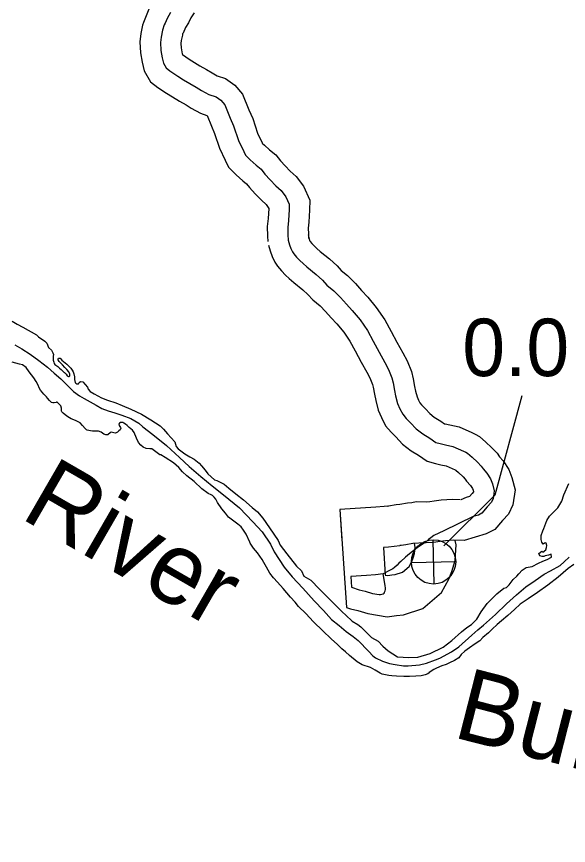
# Model space of a CAD drawing. Extents: x -83719 to 153526, y -11835 to 11446.
# Drawn here: x 15213.8 to 15349, y -619.9 to -416.7 of the extents above; entities that cross this region are included whole.
import ezdxf

# ---------------------------------------------------------------- set-up
doc = ezdxf.new("R2010")
doc.units = 0
for name, color, linetype in [('Level 10', 7, 'Continuous'), ('Level 2', 7, 'Continuous'), ('Level 25', 7, 'Continuous'), ('Level 26', 7, 'Continuous'), ('Level 59', 7, 'Continuous'), ('Level 9', 7, 'Continuous')]:
    doc.layers.add(name, color=color, linetype=linetype)

msp = doc.modelspace()

# ---------------------------------------------------------------- linework, layer by layer
at = {"layer": 'Level 10'}
for points in [[(15246.21, -414.93), (15244.88, -418.18), (15244.68, -418.86), (15244.26, -420.91), (15244, -422.91), (15244.14, -425.61), (15244.57, -427.89), (15245.04, -430.02), (15246.64, -432.73), (15248.43, -434.08), (15250.53, -435.47), (15251.98, -436.43), (15253.71, -437.49), (15255.3, -438.36), (15256.59, -439.16), (15258.84, -440.42), (15260.41, -440.95), (15260.43, -440.96), (15260.44, -440.97), (15261.52, -443.56), (15262.31, -445.36), (15263.54, -448.99), (15264.9, -451.95), (15265.71, -453.65), (15267.6, -455.5), (15269.21, -456.99), (15270.13, -457.71), (15270.81, -458.59), (15272.25, -460.15), (15273.76, -461.76), (15274.91, -462.8), (15275.44, -463.49), (15275.57, -463.78), (15275.57, -463.81), (15275.43, -466.24), (15275.19, -468.18), (15275.27, -470.52), (15275.36, -471.84)], [(15257.32, -415.79), (15256.52, -417.07), (15255.9, -418.23), (15255.18, -419.42), (15254.61, -420.81), (15254.48, -420.99), (15254.4, -421.27), (15254.13, -422.57), (15254.03, -423.32), (15254.09, -424.41), (15254.37, -425.87), (15254.41, -426.04), (15256.05, -427.13), (15257.36, -428), (15258.72, -428.83), (15260.35, -429.72), (15261.68, -430.55), (15262.91, -431.24), (15264.95, -431.93), (15267.29, -433.55), (15269.11, -435.78), (15270.71, -439.63), (15271.64, -441.74), (15272.84, -445.29), (15273.95, -447.71), (15273.97, -447.73), (15274.5, -448.25), (15275.72, -449.39), (15277.3, -450.63), (15278.45, -452.13), (15279.57, -453.34), (15280.77, -454.62), (15282.25, -455.95), (15284.08, -458.3), (15285.6, -461.72), (15285.57, -464.17), (15285.39, -467.15), (15285.21, -468.63), (15285.26, -470.02), (15285.33, -471.16)], [(15285.18, -470.23), (15285.45, -471.24), (15285.58, -471.62), (15285.69, -471.82), (15285.73, -471.88), (15286.12, -472.37), (15286.74, -472.99), (15287.38, -473.61), (15288.14, -474.28), (15290.43, -476.11), (15292.32, -477.84), (15293.3, -478.97), (15294.85, -480.21), (15296.82, -482.2), (15298.28, -483.86), (15299.79, -485.47), (15301.91, -488.06), (15303.99, -491.04), (15305.53, -493.91), (15306.97, -496.58), (15308.44, -499.19), (15309.43, -501.15), (15310.49, -503.73), (15310.96, -505.49), (15311.27, -507.44), (15311.5, -508.53), (15311.88, -509.96), (15312.22, -510.77), (15312.56, -511.44), (15312.94, -511.89), (15313.92, -512.9), (15315, -514.06), (15316.11, -514.9), (15317.75, -515.9), (15318.62, -516.52), (15318.77, -516.55), (15319.93, -516.82), (15322.19, -517.33), (15325.31, -518.7), (15326.11, -519.07), (15327.16, -519.67), (15328.77, -521.09), (15330.13, -522.39), (15331.52, -523.74), (15332.07, -524.61), (15332.98, -525.65), (15334.34, -527.77), (15335.13, -529.73), (15335.88, -532.71), (15335.36, -536.38), (15334.26, -538.68), (15332.81, -540.27), (15330.9, -542.44), (15328.85, -543.54), (15323.45, -545.19)], [(15275.51, -472.78), (15275.88, -474.16), (15276.37, -475.58), (15277.08, -476.96), (15277.72, -477.89), (15278.68, -479.06), (15279.68, -480.08), (15280.6, -480.97), (15281.73, -481.95), (15283.94, -483.72), (15285.15, -484.83), (15286.34, -486.2), (15288.15, -487.65), (15289.49, -489.02), (15290.87, -490.59), (15292.27, -492.07), (15293.94, -494.1), (15295.46, -496.28), (15296.72, -498.65), (15298.22, -501.41), (15299.62, -503.9), (15300.33, -505.32), (15301, -506.92), (15301.16, -507.56), (15301.44, -509.27), (15301.77, -510.84), (15302.38, -513.2), (15303.14, -514.98), (15304.18, -517.03), (15305.55, -518.62), (15306.66, -519.78), (15308.28, -521.52), (15310.48, -523.18), (15312.25, -524.26), (15314.34, -525.74), (15316.4, -526.27), (15317.71, -526.57), (15319.05, -526.87), (15321.22, -527.83), (15321.38, -527.9), (15322, -528.46), (15323.2, -529.59), (15323.7, -530.09), (15324.03, -530.6), (15324.96, -531.67), (15325.43, -532.4), (15325.6, -532.83), (15325.7, -533.23), (15325.36, -533.6), (15324.69, -534.36), (15323.93, -534.59), (15322.6, -535.16)], [(15322.47, -535.16), (15320.54, -535.1), (15317.78, -535.29), (15316.08, -535.53), (15315.02, -535.7), (15314.12, -535.73), (15311.64, -535.64), (15310.61, -535.9), (15309.53, -535.98), (15307.64, -536.35), (15306.77, -536.44), (15304.91, -536.72), (15304.66, -536.8)], [(15304.65, -536.73), (15303.87, -536.82), (15301.83, -536.98), (15292.96, -537.53)], [(15292.96, -537.53), (15293.49, -545.16)], [(15292.96, -537.53), (15294.62, -561.57)], [(15294.63, -561.57), (15295.62, -561.91), (15297.37, -562.35), (15299.79, -563.06), (15304.53, -563.85), (15306.88, -563.54), (15308.6, -563.35), (15313.29, -561.84), (15317.85, -557.89), (15319.64, -554.62), (15320.43, -552.74), (15321.18, -550.04), (15321.46, -546.25), (15321.25, -545.14)], [(15307.65, -546.43), (15304.88, -546.77), (15303.63, -546.87)], [(15304.08, -553.64), (15304.7, -553.74), (15305.68, -553.61), (15306.5, -553.52), (15308.29, -552.95), (15309.94, -551.52), (15310.62, -550.27), (15310.97, -549.44), (15311.28, -548.32), (15311.39, -546.81), (15311.22, -545.89)], [(15323.45, -545.19), (15320.73, -545.11), (15318.83, -545.24), (15317.56, -545.42), (15315.95, -545.67), (15314.11, -545.73), (15313.69, -545.72), (15310.86, -545.91), (15309.14, -546.25), (15308.02, -546.37), (15307.65, -546.42)], [(15303.63, -546.87), (15304.1, -553.61)]]:
    msp.add_lwpolyline(points, dxfattribs=at)
at = {"layer": 'Level 2'}
msp.add_lwpolyline([(15213.36, -497.23), (15215.11, -498.21), (15217.15, -499.48), (15219.27, -501.05), (15221.36, -502.63), (15223.04, -504.1), (15224.63, -505.52), (15226.25, -507.16), (15227.76, -508.61), (15229.18, -509.69), (15230.35, -510.34), (15233.27, -512), (15234.68, -512.82), (15236.22, -513.4), (15237.85, -513.87), (15239.56, -514.42), (15241.8, -515.29), (15243.71, -516.43), (15244.76, -517.28), (15247.21, -519.21), (15250.51, -521.9), (15253.68, -524.8), (15256.07, -527.03), (15258.94, -529.43), (15261.7, -531.73), (15264.49, -533.99), (15268.43, -537.14), (15271.64, -540.6), (15273.94, -543.07), (15276.01, -546.04), (15276.87, -547.93), (15279.31, -551.7), (15281.31, -554.05), (15283.88, -556.88), (15286.68, -559.95), (15288.95, -562.35), (15290.91, -564.49), (15292.79, -566.03), (15294.51, -567.44), (15296.22, -568.66), (15297.47, -569.64), (15300.07, -572.37), (15301.08, -573.46), (15301.72, -573.92), (15303.4, -574.73), (15305.1, -575.31), (15306.53, -575.52), (15308.54, -575.86), (15309.7, -575.87), (15312.46, -575.6), (15314.22, -575.21), (15316.43, -574.41), (15317.49, -573.99), (15320.3, -572.45), (15322.11, -571.26), (15325.33, -568.37), (15326.81, -567.08), (15328.13, -565.93), (15331.12, -563.32), (15333.78, -560.71), (15336.27, -558.47), (15338.51, -556.5), (15340.82, -555), (15343.02, -553.4), (15344.58, -552.57), (15346.95, -551.3), (15347.94, -550.42), (15349.15, -549.27)], dxfattribs=at)
msp.add_lwpolyline([(15213.36, -497.23), (15215.11, -498.21), (15217.15, -499.48), (15219.27, -501.05), (15221.36, -502.63), (15223.04, -504.1), (15224.63, -505.52), (15226.25, -507.16), (15227.76, -508.61), (15229.18, -509.69), (15230.35, -510.34), (15233.27, -512), (15234.68, -512.82), (15236.22, -513.4), (15237.85, -513.87), (15239.56, -514.42), (15241.8, -515.29), (15243.71, -516.43), (15244.76, -517.28), (15247.21, -519.21), (15250.51, -521.9), (15253.68, -524.8), (15256.07, -527.03), (15258.94, -529.43), (15261.7, -531.73), (15264.49, -533.99), (15268.43, -537.14), (15271.64, -540.6), (15273.94, -543.07), (15276.01, -546.04), (15276.87, -547.93), (15279.31, -551.7), (15281.31, -554.05), (15283.88, -556.88), (15286.68, -559.95), (15288.95, -562.35), (15290.91, -564.49), (15292.79, -566.03), (15294.51, -567.44), (15296.22, -568.66), (15297.47, -569.64), (15300.07, -572.37), (15301.08, -573.46), (15301.72, -573.92), (15303.4, -574.73), (15305.1, -575.31), (15306.53, -575.52), (15308.54, -575.86), (15309.7, -575.87), (15312.46, -575.6), (15314.22, -575.21), (15316.43, -574.41), (15317.49, -573.99), (15320.3, -572.45), (15322.11, -571.26), (15325.33, -568.37), (15326.81, -567.08), (15328.13, -565.93), (15331.12, -563.32), (15333.78, -560.71), (15336.27, -558.47), (15338.51, -556.5), (15340.82, -555), (15343.02, -553.4), (15344.58, -552.57), (15346.95, -551.3), (15347.94, -550.42), (15349.15, -549.27)], dxfattribs=at)
at = {"layer": 'Level 25'}
msp.add_lwpolyline([(15318.48, -546.48), (15330.98, -533.98), (15337.65, -509.6)], dxfattribs=at)
at = {"layer": 'Level 26'}
for p, q in [((15316.05, -555.84), (15315.8, -544.99)), ((15310.5, -550.54), (15321.35, -550.29))]:
    msp.add_line(p, q, dxfattribs=at)
msp.add_circle((15315.93, -550.41), 5.43, dxfattribs=at)
at = {"layer": 'Level 59'}
for points in [[(15251.54, -415.76), (15250.7, -417.18), (15250.22, -418.35), (15249.92, -418.76), (15249.54, -420.07), (15249.2, -421.74), (15249.02, -423.11), (15249.11, -425.01), (15249.47, -426.88), (15249.76, -428.18), (15250.44, -429.33), (15251.31, -429.99), (15253.29, -431.3), (15254.67, -432.21), (15256.21, -433.16), (15257.82, -434.04), (15259.13, -434.85), (15260.88, -435.83), (15262.68, -436.44), (15263.86, -437.25), (15264.77, -438.38), (15266.12, -441.6), (15266.97, -443.55), (15268.19, -447.14), (15269.43, -449.83), (15269.84, -450.69), (15271.05, -451.87), (15272.47, -453.19), (15273.71, -454.17), (15274.63, -455.36), (15275.91, -456.74), (15277.26, -458.19), (15278.58, -459.38), (15279.76, -460.9), (15280.59, -462.75), (15280.57, -463.99), (15280.41, -466.7), (15280.2, -468.4), (15280.26, -470.27), (15280.35, -471.5)], [(15280.35, -471.5), (15280.66, -472.7), (15280.97, -473.6), (15281.38, -474.39), (15281.72, -474.89), (15282.4, -475.71), (15283.21, -476.54), (15283.99, -477.29), (15284.93, -478.11), (15287.19, -479.92), (15288.74, -481.33), (15289.82, -482.58), (15291.5, -483.93), (15293.16, -485.61), (15294.58, -487.22), (15296.03, -488.77), (15297.92, -491.08), (15299.72, -493.66), (15301.12, -496.28), (15302.59, -498.99), (15304.03, -501.54), (15304.88, -503.23), (15305.74, -505.32), (15306.06, -506.52), (15306.35, -508.35), (15306.64, -509.69), (15307.13, -511.58), (15307.68, -512.87), (15308.37, -514.23), (15309.25, -515.26), (15310.29, -516.34), (15311.64, -517.79), (15313.29, -519.04), (15315, -520.08), (15316.48, -521.13), (15317.58, -521.41), (15318.82, -521.7), (15320.62, -522.1), (15323.27, -523.27), (15323.84, -523.53), (15324.24, -523.75), (15325.38, -524.77), (15326.67, -525.99), (15327.61, -526.91), (15328.05, -527.61), (15328.97, -528.66), (15329.88, -530.08), (15330.37, -531.28), (15330.79, -532.98), (15330.52, -534.92), (15330.07, -535.86), (15329.08, -536.94), (15327.74, -538.46), (15326.91, -538.91), (15325.66, -539.29)], [(15325.66, -539.29), (15318.46, -542.79), (15315.98, -543.94), (15315.23, -544.52), (15314.7, -544.93), (15313.95, -545.58), (15313.13, -546.13), (15311.91, -546.99), (15310.73, -547.88), (15310.07, -548.46), (15309.02, -549.25), (15307.91, -550.34), (15307.45, -550.75), (15307, -551.19), (15306.34, -551.8), (15305.95, -552.08), (15305.16, -552.52), (15303.61, -553.35), (15301.71, -553.59), (15299.52, -553.76), (15295.63, -554), (15295.81, -556.6)], [(15295.81, -556.6), (15297.69, -557.24), (15299.16, -557.61), (15300.96, -558.14), (15302.6, -558.41), (15302.9, -558.38), (15303.26, -558.34), (15303.59, -558.23), (15303.79, -558.06), (15303.92, -557.82), (15304.05, -557.52), (15304.14, -557.18), (15304.17, -556.82), (15304.06, -556.22), (15303.61, -553.35)]]:
    msp.add_lwpolyline(points, dxfattribs=at)
at = {"layer": 'Level 9'}
for points in [[(15212.72, -491.43), (15213.96, -492.12), (15215.33, -492.86), (15218.65, -494.72), (15219.16, -495.25), (15220.74, -496.33), (15221.18, -496.75), (15221.66, -497.88), (15222.37, -498.51), (15222.5, -498.8), (15222.71, -499.17), (15222.88, -499.57), (15222.78, -499.97), (15222.76, -500.6), (15222.77, -500.97), (15222.91, -501.47), (15223.01, -501.77), (15223.21, -502), (15223.89, -502.49), (15224.32, -502.92), (15224.69, -503.21), (15225.03, -503.57), (15225.5, -504.04), (15225.5, -504), (15225.94, -504.4), (15226.21, -504.76), (15226.48, -504.96), (15226.62, -504.99), (15226.71, -504.95)], [(15212.72, -491.43), (15213.96, -492.12), (15215.33, -492.86), (15218.65, -494.72), (15219.16, -495.25), (15220.74, -496.33), (15221.18, -496.75), (15221.66, -497.88), (15222.37, -498.51), (15222.5, -498.8), (15222.71, -499.17), (15222.88, -499.57), (15222.78, -499.97), (15222.76, -500.6), (15222.77, -500.97), (15222.91, -501.47), (15223.01, -501.77), (15223.21, -502), (15223.89, -502.49), (15224.32, -502.92), (15224.69, -503.21), (15225.03, -503.57), (15225.5, -504.04), (15225.5, -504), (15225.94, -504.4), (15226.21, -504.76), (15226.48, -504.96), (15226.62, -504.99), (15226.71, -504.95)], [(15223.78, -511.27), (15223.61, -511.21), (15223.48, -511.31), (15222.98, -511.38), (15222.65, -511.39), (15222.38, -511.29), (15221.84, -510.83), (15221.4, -510.3), (15221.16, -509.94), (15220.49, -509.31), (15219.68, -508.32), (15219.3, -507.7), (15219.09, -507.1), (15218.61, -506.2), (15218.04, -505.31), (15216.92, -503.79), (15216.14, -502.73), (15215.26, -502.11), (15214.49, -501.92), (15212.72, -501.41)], [(15223.78, -511.27), (15223.61, -511.21), (15223.48, -511.31), (15222.98, -511.38), (15222.65, -511.39), (15222.38, -511.29), (15221.84, -510.83), (15221.4, -510.3), (15221.16, -509.94), (15220.49, -509.31), (15219.68, -508.32), (15219.3, -507.7), (15219.09, -507.1), (15218.61, -506.2), (15218.04, -505.31), (15216.92, -503.79), (15216.14, -502.73), (15215.26, -502.11), (15214.49, -501.92), (15212.72, -501.41)], [(15226.71, -504.95), (15226.85, -504.82), (15226.81, -504.42), (15226.57, -503.82), (15226.13, -503.26), (15225.62, -502.73), (15225.01, -502.07), (15224.91, -501.97), (15224.54, -501.61), (15224.23, -501.28), (15223.96, -500.89), (15223.96, -500.62), (15224.09, -500.45), (15224.46, -500.48), (15224.89, -500.94), (15226.14, -501.96), (15227.09, -502.91), (15227.39, -503.37), (15227.7, -503.84), (15227.84, -504.27), (15227.98, -505.03), (15227.99, -505.7), (15228.13, -506.43), (15228.3, -506.63), (15228.57, -506.76), (15228.87, -506.79), (15229, -506.72), (15229.17, -506.45), (15229.43, -506.18), (15229.99, -506.27), (15230.64, -506.93), (15231.14, -507.59), (15231.35, -508.06), (15231.79, -508.65), (15232.83, -509.24), (15234.57, -510.15), (15236.05, -510.76), (15238.15, -511.43), (15239.69, -512.08), (15241.8, -512.95), (15244.38, -514.18), (15246.7, -515.62), (15248.95, -517.09), (15249.82, -517.88), (15250.77, -519.03), (15252.56, -520.97), (15252.91, -522.14), (15253.38, -522.7), (15254.33, -523.45), (15255, -523.91), (15256.24, -524.63), (15257.28, -525.21), (15258.49, -526.23), (15259.13, -526.82), (15260.01, -527.91), (15260.66, -528.8), (15261.43, -529.59), (15262.31, -530.32), (15262.81, -530.44), (15264.62, -531.32), (15265.8, -532.34), (15267.48, -533.75), (15269.4, -535.15), (15271.49, -537.03), (15272.83, -538.14), (15274.09, -539.69), (15275.78, -542.07), (15277.89, -545.15), (15278.37, -546.34), (15280, -548.46), (15282.4, -551.43), (15283.59, -552.61), (15284.17, -553.94), (15285.91, -554.92), (15287.98, -557.12), (15290.41, -559.56), (15292.06, -561.2), (15293.54, -562.62), (15294.45, -563.47), (15296, -564.92), (15297.38, -565.73), (15298.15, -566.29), (15299.3, -567.51), (15300.72, -568.96), (15302.36, -569.84), (15303.48, -571.09), (15304.82, -572.24), (15307.11, -573.67), (15309.84, -573.84), (15312.07, -573.74), (15315.11, -572.83), (15318.32, -571.34), (15320.39, -569.65), (15322.79, -567.57), (15324.11, -566.45), (15325.23, -565.74), (15326.51, -564.42), (15327.62, -562.66), (15329.05, -560.61), (15331.22, -558.51), (15331.45, -558.27)], [(15226.71, -504.95), (15226.85, -504.82), (15226.81, -504.42), (15226.57, -503.82), (15226.13, -503.26), (15225.62, -502.73), (15225.01, -502.07), (15224.91, -501.97), (15224.54, -501.61), (15224.23, -501.28), (15223.96, -500.89), (15223.96, -500.62), (15224.09, -500.45), (15224.46, -500.48), (15224.89, -500.94), (15226.14, -501.96), (15227.09, -502.91), (15227.39, -503.37), (15227.7, -503.84), (15227.84, -504.27), (15227.98, -505.03), (15227.99, -505.7), (15228.13, -506.43), (15228.3, -506.63), (15228.57, -506.76), (15228.87, -506.79), (15229, -506.72), (15229.17, -506.45), (15229.43, -506.18), (15229.99, -506.27), (15230.64, -506.93), (15231.14, -507.59), (15231.35, -508.06), (15231.79, -508.65), (15232.83, -509.24), (15234.57, -510.15), (15236.05, -510.76), (15238.15, -511.43), (15239.69, -512.08), (15241.8, -512.95), (15244.38, -514.18), (15246.7, -515.62), (15248.95, -517.09), (15249.82, -517.88), (15250.77, -519.03), (15252.56, -520.97), (15252.91, -522.14), (15253.38, -522.7), (15254.33, -523.45), (15255, -523.91), (15256.24, -524.63), (15257.28, -525.21), (15258.49, -526.23), (15259.13, -526.82), (15260.01, -527.91), (15260.66, -528.8), (15261.43, -529.59), (15262.31, -530.32), (15262.81, -530.44), (15264.62, -531.32), (15265.8, -532.34), (15267.48, -533.75), (15269.4, -535.15), (15271.49, -537.03), (15272.83, -538.14), (15274.09, -539.69), (15275.78, -542.07), (15277.89, -545.15), (15278.37, -546.34), (15280, -548.46), (15282.4, -551.43), (15283.59, -552.61), (15284.17, -553.94), (15285.91, -554.92), (15287.98, -557.12), (15290.41, -559.56), (15292.06, -561.2), (15293.54, -562.62), (15294.45, -563.47), (15296, -564.92), (15297.38, -565.73), (15298.15, -566.29), (15299.3, -567.51), (15300.72, -568.96), (15302.36, -569.84), (15303.48, -571.09), (15304.82, -572.24), (15307.11, -573.67), (15309.84, -573.84), (15312.07, -573.74), (15315.11, -572.83), (15318.32, -571.34), (15320.39, -569.65), (15322.79, -567.57), (15324.11, -566.45), (15325.23, -565.74), (15326.51, -564.42), (15327.62, -562.66), (15329.05, -560.61), (15331.22, -558.51), (15331.45, -558.27)], [(15297.24, -574.88), (15295.32, -573.31), (15294.35, -572.49), (15293.47, -571.73), (15292.43, -570.68), (15290.87, -569.27), (15288.85, -567.29), (15286.56, -565.09), (15284.67, -563.08), (15282.88, -561.33), (15282.03, -560.31), (15280.88, -559.06), (15279.09, -556.92), (15277.67, -555.37), (15276.69, -554.31), (15275.84, -553.19), (15274.99, -551.7), (15274.34, -550.57), (15273.93, -549.81), (15272.78, -548.16), (15271.86, -547.07), (15271.01, -545.81), (15270.94, -545.58), (15270.02, -543.63), (15269.51, -542.9), (15269.37, -542.63), (15268.79, -541.81), (15268.02, -541.12), (15266.98, -540.4), (15265.7, -539.41), (15264.99, -538.46), (15264.07, -537.43), (15262.99, -535.88), (15262.58, -535.05), (15262.2, -534.56), (15261.8, -534.13), (15261.5, -534), (15260.69, -533.64), (15259.18, -532.53), (15257.29, -530.72), (15255.54, -529.31), (15254.4, -528.36), (15253.55, -527.27), (15252.27, -526.09), (15250.19, -524.78), (15249.11, -524.19), (15248.91, -524.13), (15246.93, -522.69), (15246.4, -522.7), (15245.53, -522.58), (15244.83, -522.25), (15244.22, -521.76), (15243.68, -521.17), (15243.17, -520.07), (15242.61, -518.65), (15242.21, -518.15), (15241.36, -517.43), (15240.86, -517), (15240.46, -516.67), (15240.05, -516.38), (15239.85, -516.25), (15239.65, -516.22), (15239.22, -516.26), (15239.02, -516.36), (15238.86, -516.66), (15238.96, -517), (15239.24, -517.49), (15239.31, -517.69), (15239.28, -517.89), (15239.18, -517.99), (15238.88, -518.27), (15238.49, -518.57), (15237.99, -518.81), (15237.59, -518.75), (15236.99, -518.63), (15236.82, -518.7), (15236.13, -519.24), (15235.67, -519.25), (15235.17, -519.09), (15234.53, -518.63), (15233.89, -518.37), (15233.16, -518.35), (15232.39, -518.32), (15231.89, -518.27), (15231.06, -518.14), (15230.93, -518.05), (15230.59, -517.68), (15229.98, -516.96), (15229.34, -516.33), (15228.23, -515.75), (15227.16, -515.3), (15226.35, -514.81), (15225.72, -514.35), (15225.24, -513.92), (15224.91, -513.59), (15224.8, -513.43), (15224.83, -512.96), (15224.83, -512.72), (15224.62, -512.13), (15224.01, -511.47), (15223.78, -511.27)], [(15297.24, -574.88), (15295.32, -573.31), (15294.35, -572.49), (15293.47, -571.73), (15292.43, -570.68), (15290.87, -569.27), (15288.85, -567.29), (15286.56, -565.09), (15284.67, -563.08), (15282.88, -561.33), (15282.03, -560.31), (15280.88, -559.06), (15279.09, -556.92), (15277.67, -555.37), (15276.69, -554.31), (15275.84, -553.19), (15274.99, -551.7), (15274.34, -550.57), (15273.93, -549.81), (15272.78, -548.16), (15271.86, -547.07), (15271.01, -545.81), (15270.94, -545.58), (15270.02, -543.63), (15269.51, -542.9), (15269.37, -542.63), (15268.79, -541.81), (15268.02, -541.12), (15266.98, -540.4), (15265.7, -539.41), (15264.99, -538.46), (15264.07, -537.43), (15262.99, -535.88), (15262.58, -535.05), (15262.2, -534.56), (15261.8, -534.13), (15261.5, -534), (15260.69, -533.64), (15259.18, -532.53), (15257.29, -530.72), (15255.54, -529.31), (15254.4, -528.36), (15253.55, -527.27), (15252.27, -526.09), (15250.19, -524.78), (15249.11, -524.19), (15248.91, -524.13), (15246.93, -522.69), (15246.4, -522.7), (15245.53, -522.58), (15244.83, -522.25), (15244.22, -521.76), (15243.68, -521.17), (15243.17, -520.07), (15242.61, -518.65), (15242.21, -518.15), (15241.36, -517.43), (15240.86, -517), (15240.46, -516.67), (15240.05, -516.38), (15239.85, -516.25), (15239.65, -516.22), (15239.22, -516.26), (15239.02, -516.36), (15238.86, -516.66), (15238.96, -517), (15239.24, -517.49), (15239.31, -517.69), (15239.28, -517.89), (15239.18, -517.99), (15238.88, -518.27), (15238.49, -518.57), (15237.99, -518.81), (15237.59, -518.75), (15236.99, -518.63), (15236.82, -518.7), (15236.13, -519.24), (15235.67, -519.25), (15235.17, -519.09), (15234.53, -518.63), (15233.89, -518.37), (15233.16, -518.35), (15232.39, -518.32), (15231.89, -518.27), (15231.06, -518.14), (15230.93, -518.05), (15230.59, -517.68), (15229.98, -516.96), (15229.34, -516.33), (15228.23, -515.75), (15227.16, -515.3), (15226.35, -514.81), (15225.72, -514.35), (15225.24, -513.92), (15224.91, -513.59), (15224.8, -513.43), (15224.83, -512.96), (15224.83, -512.72), (15224.62, -512.13), (15224.01, -511.47), (15223.78, -511.27)], [(15331.45, -558.27), (15333.12, -556.84), (15333.79, -556.67), (15334.48, -555.99), (15335.42, -554.74), (15336.34, -553.93), (15336.8, -553.35), (15337.59, -552.47), (15338.61, -551.79), (15340.1, -551.5), (15341.65, -550.71), (15342.68, -550.23), (15343.74, -549.85), (15344.83, -549.27), (15344.72, -548.5), (15344.09, -548.74), (15343.23, -548.95), (15342.9, -549.06), (15342.5, -549.1), (15341.96, -548.91), (15341.72, -548.31), (15342.48, -547.8), (15342.68, -548.03), (15343.44, -547.42), (15343.56, -546.88), (15343.66, -546.41), (15343.48, -545.78), (15343.25, -545.72), (15342.79, -546.02), (15342.45, -545.59), (15342.3, -544.9), (15342.32, -543.96), (15342.71, -542.82), (15342.93, -542.18), (15343.64, -540.24), (15344.32, -539.19), (15346.39, -537.16), (15347.33, -535.51), (15347.81, -534), (15349.03, -531.18)], [(15331.45, -558.27), (15333.12, -556.84), (15333.79, -556.67), (15334.48, -555.99), (15335.42, -554.74), (15336.34, -553.93), (15336.8, -553.35), (15337.59, -552.47), (15338.61, -551.79), (15340.1, -551.5), (15341.65, -550.71), (15342.68, -550.23), (15343.74, -549.85), (15344.83, -549.27), (15344.72, -548.5), (15344.09, -548.74), (15343.23, -548.95), (15342.9, -549.06), (15342.5, -549.1), (15341.96, -548.91), (15341.72, -548.31), (15342.48, -547.8), (15342.68, -548.03), (15343.44, -547.42), (15343.56, -546.88), (15343.66, -546.41), (15343.48, -545.78), (15343.25, -545.72), (15342.79, -546.02), (15342.45, -545.59), (15342.3, -544.9), (15342.32, -543.96), (15342.71, -542.82), (15342.93, -542.18), (15343.64, -540.24), (15344.32, -539.19), (15346.39, -537.16), (15347.33, -535.51), (15347.81, -534), (15349.03, -531.18)], [(15350.28, -551.06), (15348.93, -552.01), (15346.46, -554.12), (15343.89, -556.09), (15341.42, -557.93), (15339.12, -559.46), (15337.17, -560.79), (15335.79, -562.05), (15334.15, -563.57), (15332.57, -564.83), (15331.49, -565.78), (15330.3, -566.87), (15329.38, -567.81), (15327.97, -568.97), (15327.25, -569.75), (15326.13, -570.5), (15324.74, -571.45), (15323.59, -572.3), (15322.67, -573.12), (15322.08, -573.89), (15321.06, -574.61), (15319.84, -575.13), (15319.01, -575.54), (15317.92, -575.89), (15316.66, -576.44), (15315.97, -576.79), (15314.88, -577.5), (15314.82, -577.57), (15314.49, -577.84), (15313.86, -578.08), (15312.9, -578.3), (15311.57, -578.42), (15310.04, -578.47), (15308.67, -578.46), (15306.84, -578.42), (15305.71, -578.33), (15304.98, -578.28), (15303.31, -577.9), (15302.84, -577.71), (15301.6, -576.92), (15300.52, -576.31), (15298.45, -575.63), (15297.24, -574.88)], [(15350.28, -551.06), (15348.93, -552.01), (15346.46, -554.12), (15343.89, -556.09), (15341.42, -557.93), (15339.12, -559.46), (15337.17, -560.79), (15335.79, -562.05), (15334.15, -563.57), (15332.57, -564.83), (15331.49, -565.78), (15330.3, -566.87), (15329.38, -567.81), (15327.97, -568.97), (15327.25, -569.75), (15326.13, -570.5), (15324.74, -571.45), (15323.59, -572.3), (15322.67, -573.12), (15322.08, -573.89), (15321.06, -574.61), (15319.84, -575.13), (15319.01, -575.54), (15317.92, -575.89), (15316.66, -576.44), (15315.97, -576.79), (15314.88, -577.5), (15314.82, -577.57), (15314.49, -577.84), (15313.86, -578.08), (15312.9, -578.3), (15311.57, -578.42), (15310.04, -578.47), (15308.67, -578.46), (15306.84, -578.42), (15305.71, -578.33), (15304.98, -578.28), (15303.31, -577.9), (15302.84, -577.71), (15301.6, -576.92), (15300.52, -576.31), (15298.45, -575.63), (15297.24, -574.88)]]:
    msp.add_lwpolyline(points, dxfattribs=at)

# ---------------------------------------------------------------- texts
at = {"layer": 'Level 25'}
msp.add_text('0.0', height=14.08, dxfattribs=at).set_placement((15322.97, -504.86))
at = {"layer": 'Level 9'}
for s, rotation, p in [('River', 330, (15214.38, -539.47)), ('Buffalo  R.', 345.689, (15320.25, -593.27))]:
    msp.add_text(s, height=17.6, rotation=rotation, dxfattribs=at).set_placement(p)

doc.saveas('drawing.dxf')
